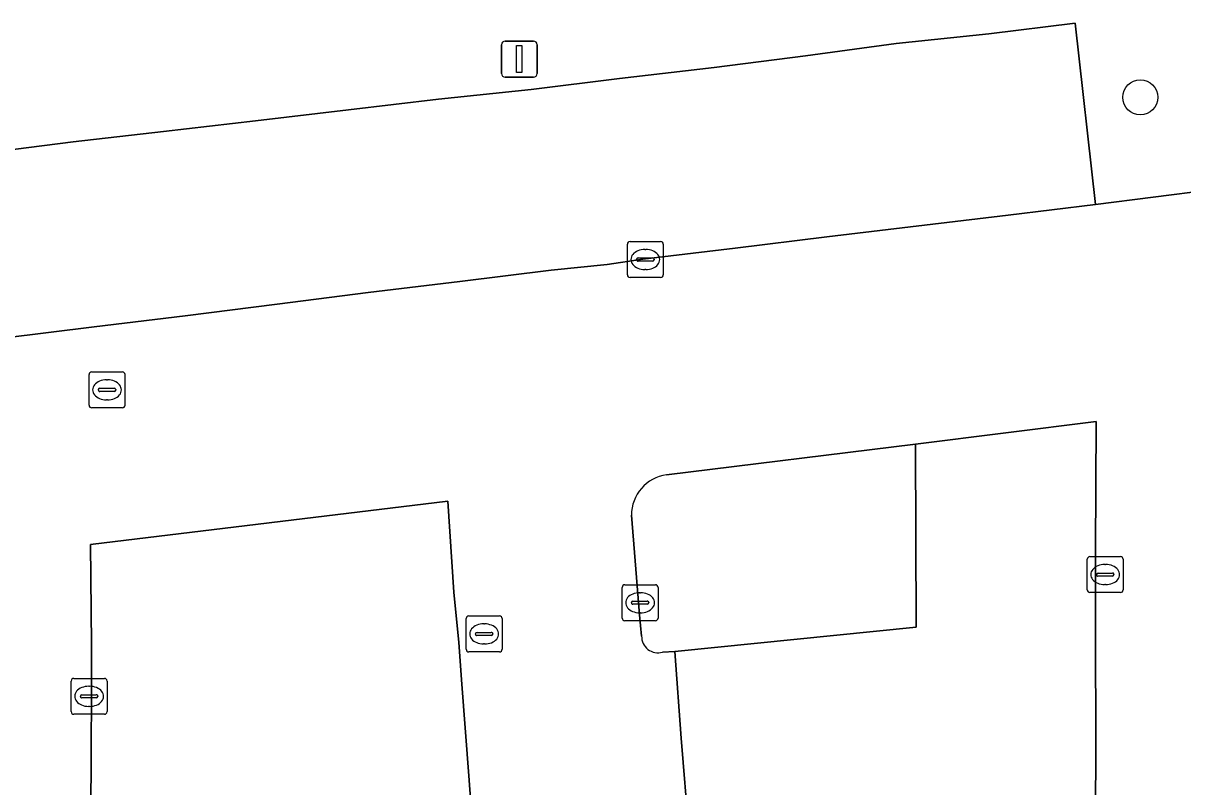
# Model space of a CAD drawing. Extents: x 161477 to 163040, y 383680 to 384871.
# Drawn here: x 162541.43 to 162573.71, y 384583.78 to 384605.02 of the extents above; entities that cross this region are included whole.
import ezdxf

# ---------------------------------------------------------------- set-up
doc = ezdxf.new("R2010")
doc.units = 0
for name, color, linetype in [('IMGEO_Boom', 7, 'Continuous'), ('IMGEO_Brandkraan', 7, 'Continuous'), ('IMGEO_Groenvoorziening', 7, 'Continuous'), ('IMGEO_Kolk', 7, 'Continuous'), ('IMGEO_Lichtmast', 7, 'Continuous'), ('IMGEO_Parkeervlak_open', 7, 'Continuous'), ('IMGEO_Rijbaan_lokaal_open', 7, 'Continuous')]:
    doc.layers.add(name, color=color, linetype=linetype)

msp = doc.modelspace()

# ---------------------------------------------------------------- linework, layer by layer
at = {"layer": 'IMGEO_Boom'}
msp.add_circle((162572.52, 384602.96), 0.489, dxfattribs=at)
at = {"layer": 'IMGEO_Brandkraan'}
for p, q in [((162543.259, 384594.394), (162543.259, 384595.246)), ((162543.334, 384595.32), (162544.186, 384595.32)), ((162544.26, 384595.246), (162544.26, 384594.394)), ((162543.747, 384595.1), (162543.772, 384595.1)), ((162543.518, 384594.814), (162543.518, 384594.826)), ((162543.956, 384594.777), (162543.558, 384594.777)), ((162543.561, 384594.863), (162543.959, 384594.863)), ((162544.002, 384594.826), (162544.002, 384594.814)), ((162544.186, 384594.32), (162543.334, 384594.32)), ((162543.77, 384594.54), (162543.745, 384594.54))]:
    msp.add_line(p, q, dxfattribs=at)
for points in [[(162543.259, 384594.394), (162543.259, 384595.246)], [(162543.334, 384595.32), (162544.186, 384595.32)], [(162544.26, 384595.246), (162544.26, 384594.394)], [(162544.186, 384594.32), (162543.334, 384594.32)]]:
    msp.add_lwpolyline(points, dxfattribs=at)
for centre, radius, start, end in [((162543.336, 384595.244), 0.0765, 91.552, 178.448), ((162543.336, 384595.244), 0.0765, 91.552, 178.448), ((162544.184, 384595.244), 0.0765, 1.552, 88.448), ((162544.184, 384595.244), 0.0765, 1.552, 88.448), ((162543.558, 384594.823), 0.0403, 85.8775, 175.7526), ((162543.555, 384594.813), 0.0366, 178.938, 274.7102), ((162543.959, 384594.82), 0.043, 264.8664, 352.4533), ((162543.963, 384594.825), 0.0386, 1.7309, 96.639), ((162543.336, 384594.396), 0.0765, 181.552, 268.448), ((162543.336, 384594.396), 0.0765, 181.552, 268.448), ((162544.184, 384594.396), 0.0765, 271.552, 358.448), ((162544.184, 384594.396), 0.0765, 271.552, 358.448)]:
    msp.add_arc(centre, radius, start, end, dxfattribs=at)
for centre, major_axis, ratio, start_param, end_param in [((162543.746, 384594.82), (-0.387, 0.002), 0.722429, 4.712389, 7.853982), ((162543.771, 384594.82), (-0.39, 0.002), 0.717154, 1.570796, 4.712389)]:
    msp.add_ellipse(centre, major_axis=major_axis, ratio=ratio, start_param=start_param, end_param=end_param, dxfattribs=at)
at = {"layer": 'IMGEO_Groenvoorziening'}
for points in [[(162504.34, 384592.229), (162520.665, 384593.644), (162520.662, 384593.801), (162520.581, 384598.905), (162520.741, 384598.922), (162527.212, 384599.731), (162530.152, 384600.136), (162532.716, 384600.444), (162537.74, 384601.109), (162540.342, 384601.403), (162542.819, 384601.722), (162545.332, 384602.008), (162547.89, 384602.309), (162550.485, 384602.607), (162552.99, 384602.91), (162555.57, 384603.179), (162558.022, 384603.486), (162560.662, 384603.785), (162563.201, 384604.112), (162565.722, 384604.458), (162568.306, 384604.726), (162570.711, 384605.022), (162571.271, 384599.978), (162576.087, 384600.588)], [(162559.221, 384587.522), (162559.561, 384587.543), (162566.279, 384588.216), (162566.264, 384593.313), (162559.333, 384592.46)], [(162558.359, 384591.333), (162558.58, 384588.558), (162558.641, 384587.971)]]:
    msp.add_lwpolyline(points, dxfattribs=at)
for centre, radius, start, end in [((162559.488, 384591.341), 1.129, 97.9057, 180.4244), ((162559.096, 384587.96), 0.455, 178.5621, 285.9482)]:
    msp.add_arc(centre, radius, start, end, dxfattribs=at)
at = {"layer": 'IMGEO_Kolk'}
for p, q in [((162558.243, 384598.021), (162558.243, 384598.873)), ((162558.318, 384598.947), (162559.17, 384598.947)), ((162559.244, 384598.873), (162559.244, 384598.021)), ((162558.545, 384598.49), (162558.943, 384598.49)), ((162558.731, 384598.727), (162558.756, 384598.727)), ((162558.502, 384598.441), (162558.502, 384598.453)), ((162558.94, 384598.404), (162558.542, 384598.404)), ((162558.754, 384598.167), (162558.729, 384598.167)), ((162558.986, 384598.453), (162558.986, 384598.441)), ((162559.17, 384597.947), (162558.318, 384597.947)), ((162571.044, 384589.255), (162571.044, 384590.107)), ((162571.119, 384590.181), (162571.971, 384590.181)), ((162572.045, 384590.107), (162572.045, 384589.255)), ((162571.532, 384589.961), (162571.557, 384589.961)), ((162571.303, 384589.675), (162571.303, 384589.687)), ((162571.741, 384589.638), (162571.343, 384589.638)), ((162571.346, 384589.724), (162571.744, 384589.724)), ((162571.787, 384589.687), (162571.787, 384589.675)), ((162558.098, 384588.471), (162558.098, 384589.323)), ((162558.173, 384589.397), (162559.025, 384589.397)), ((162558.586, 384589.177), (162558.611, 384589.177)), ((162559.099, 384589.323), (162559.099, 384588.471)), ((162571.971, 384589.181), (162571.119, 384589.181)), ((162571.555, 384589.401), (162571.53, 384589.401)), ((162558.357, 384588.891), (162558.357, 384588.903)), ((162558.795, 384588.854), (162558.397, 384588.854)), ((162558.4, 384588.94), (162558.798, 384588.94)), ((162558.841, 384588.903), (162558.841, 384588.891)), ((162553.757, 384587.603), (162553.757, 384588.455)), ((162553.832, 384588.529), (162554.684, 384588.529)), ((162554.758, 384588.455), (162554.758, 384587.603)), ((162558.609, 384588.617), (162558.584, 384588.617)), ((162554.245, 384588.309), (162554.27, 384588.309)), ((162559.025, 384588.397), (162558.173, 384588.397)), ((162554.016, 384588.023), (162554.016, 384588.035)), ((162554.454, 384587.986), (162554.056, 384587.986)), ((162554.059, 384588.072), (162554.457, 384588.072)), ((162554.5, 384588.035), (162554.5, 384588.023)), ((162554.684, 384587.529), (162553.832, 384587.529)), ((162554.268, 384587.749), (162554.243, 384587.749)), ((162542.761, 384585.867), (162542.761, 384586.719)), ((162542.836, 384586.793), (162543.688, 384586.793)), ((162543.249, 384586.573), (162543.274, 384586.573)), ((162543.762, 384586.719), (162543.762, 384585.867)), ((162543.02, 384586.287), (162543.02, 384586.299)), ((162543.458, 384586.25), (162543.06, 384586.25)), ((162543.063, 384586.336), (162543.461, 384586.336)), ((162543.504, 384586.299), (162543.504, 384586.287)), ((162543.272, 384586.013), (162543.247, 384586.013)), ((162543.688, 384585.793), (162542.836, 384585.793))]:
    msp.add_line(p, q, dxfattribs=at)
for points in [[(162558.243, 384598.021), (162558.243, 384598.873)], [(162558.318, 384598.947), (162559.17, 384598.947)], [(162559.244, 384598.873), (162559.244, 384598.021)], [(162559.17, 384597.947), (162558.318, 384597.947)], [(162571.044, 384589.255), (162571.044, 384590.107)], [(162571.119, 384590.181), (162571.971, 384590.181)], [(162572.045, 384590.107), (162572.045, 384589.255)], [(162558.098, 384588.471), (162558.098, 384589.323)], [(162558.173, 384589.397), (162559.025, 384589.397)], [(162559.099, 384589.323), (162559.099, 384588.471)], [(162571.971, 384589.181), (162571.119, 384589.181)], [(162553.757, 384587.603), (162553.757, 384588.455)], [(162553.832, 384588.529), (162554.684, 384588.529)], [(162554.758, 384588.455), (162554.758, 384587.603)], [(162559.025, 384588.397), (162558.173, 384588.397)], [(162554.684, 384587.529), (162553.832, 384587.529)], [(162542.761, 384585.867), (162542.761, 384586.719)], [(162542.836, 384586.793), (162543.688, 384586.793)], [(162543.762, 384586.719), (162543.762, 384585.867)], [(162543.688, 384585.793), (162542.836, 384585.793)]]:
    msp.add_lwpolyline(points, dxfattribs=at)
for centre, radius, start, end in [((162558.32, 384598.871), 0.0765, 91.552, 178.448), ((162558.32, 384598.871), 0.0765, 91.552, 178.448), ((162559.168, 384598.871), 0.0765, 1.552, 88.448), ((162559.168, 384598.871), 0.0765, 1.552, 88.448), ((162558.542, 384598.45), 0.0403, 85.8775, 175.7526), ((162558.947, 384598.452), 0.0386, 1.7309, 96.639), ((162558.539, 384598.44), 0.0366, 178.938, 274.7102), ((162558.943, 384598.447), 0.043, 264.8664, 352.4533), ((162558.32, 384598.023), 0.0765, 181.552, 268.448), ((162558.32, 384598.023), 0.0765, 181.552, 268.448), ((162559.168, 384598.023), 0.0765, 271.552, 358.448), ((162559.168, 384598.023), 0.0765, 271.552, 358.448), ((162571.121, 384590.105), 0.0765, 91.552, 178.448), ((162571.121, 384590.105), 0.0765, 91.552, 178.448), ((162571.969, 384590.105), 0.0765, 1.552, 88.448), ((162571.969, 384590.105), 0.0765, 1.552, 88.448), ((162571.343, 384589.684), 0.0403, 85.8775, 175.7526), ((162571.34, 384589.674), 0.0366, 178.938, 274.7102), ((162571.744, 384589.681), 0.043, 264.8664, 352.4533), ((162571.748, 384589.686), 0.0386, 1.7309, 96.639), ((162558.175, 384589.321), 0.0765, 91.552, 178.448), ((162558.175, 384589.321), 0.0765, 91.552, 178.448), ((162559.023, 384589.321), 0.0765, 1.552, 88.448), ((162559.023, 384589.321), 0.0765, 1.552, 88.448), ((162571.121, 384589.257), 0.0765, 181.552, 268.448), ((162571.121, 384589.257), 0.0765, 181.552, 268.448), ((162571.969, 384589.257), 0.0765, 271.552, 358.448), ((162571.969, 384589.257), 0.0765, 271.552, 358.448), ((162558.397, 384588.9), 0.0403, 85.8775, 175.7526), ((162558.394, 384588.89), 0.0366, 178.938, 274.7102), ((162558.798, 384588.897), 0.043, 264.8664, 352.4533), ((162558.802, 384588.902), 0.0386, 1.7309, 96.639), ((162553.834, 384588.453), 0.0765, 91.552, 178.448), ((162553.834, 384588.453), 0.0765, 91.552, 178.448), ((162554.682, 384588.453), 0.0765, 1.552, 88.448), ((162554.682, 384588.453), 0.0765, 1.552, 88.448), ((162558.175, 384588.473), 0.0765, 181.552, 268.448), ((162558.175, 384588.473), 0.0765, 181.552, 268.448), ((162559.023, 384588.473), 0.0765, 271.552, 358.448), ((162559.023, 384588.473), 0.0765, 271.552, 358.448), ((162554.056, 384588.032), 0.0403, 85.8775, 175.7526), ((162554.053, 384588.022), 0.0366, 178.938, 274.7102), ((162554.457, 384588.029), 0.043, 264.8664, 352.4533), ((162554.461, 384588.034), 0.0386, 1.7309, 96.639), ((162553.834, 384587.605), 0.0765, 181.552, 268.448), ((162553.834, 384587.605), 0.0765, 181.552, 268.448), ((162554.682, 384587.605), 0.0765, 271.552, 358.448), ((162554.682, 384587.605), 0.0765, 271.552, 358.448), ((162542.838, 384586.717), 0.0765, 91.552, 178.448), ((162542.838, 384586.717), 0.0765, 91.552, 178.448), ((162543.686, 384586.717), 0.0765, 1.552, 88.448), ((162543.686, 384586.717), 0.0765, 1.552, 88.448), ((162543.06, 384586.296), 0.0403, 85.8775, 175.7526), ((162543.057, 384586.286), 0.0366, 178.938, 274.7102), ((162543.461, 384586.293), 0.043, 264.8664, 352.4533), ((162543.465, 384586.298), 0.0386, 1.7309, 96.639), ((162542.838, 384585.869), 0.0765, 181.552, 268.448), ((162542.838, 384585.869), 0.0765, 181.552, 268.448), ((162543.686, 384585.869), 0.0765, 271.552, 358.448), ((162543.686, 384585.869), 0.0765, 271.552, 358.448)]:
    msp.add_arc(centre, radius, start, end, dxfattribs=at)
for centre, major_axis, ratio, start_param, end_param in [((162558.73, 384598.447), (-0.387, 0.002), 0.722429, 4.712389, 7.853982), ((162558.755, 384598.447), (-0.39, 0.002), 0.717154, 1.570796, 4.712389), ((162571.531, 384589.681), (-0.387, 0.002), 0.722429, 4.712389, 7.853982), ((162571.556, 384589.681), (-0.39, 0.002), 0.717154, 1.570796, 4.712389), ((162558.585, 384588.897), (-0.387, 0.002), 0.722429, 4.712389, 7.853982), ((162558.61, 384588.897), (-0.39, 0.002), 0.717154, 1.570796, 4.712389), ((162554.244, 384588.029), (-0.387, 0.002), 0.722429, 4.712389, 7.853982), ((162554.269, 384588.029), (-0.39, 0.002), 0.717154, 1.570796, 4.712389), ((162543.248, 384586.293), (-0.387, 0.002), 0.722429, 4.712389, 7.853982), ((162543.273, 384586.293), (-0.39, 0.002), 0.717154, 1.570796, 4.712389)]:
    msp.add_ellipse(centre, major_axis=major_axis, ratio=ratio, start_param=start_param, end_param=end_param, dxfattribs=at)
at = {"layer": 'IMGEO_Lichtmast'}
for p, q in [((162554.74, 384603.623), (162554.74, 384604.423)), ((162554.74, 384604.423), (162554.74, 384603.623)), ((162554.84, 384604.523), (162555.63, 384604.523)), ((162555.63, 384604.523), (162554.84, 384604.523)), ((162555.73, 384604.423), (162555.73, 384603.623)), ((162555.73, 384603.623), (162555.73, 384604.423)), ((162555.63, 384603.523), (162554.84, 384603.523)), ((162554.84, 384603.523), (162555.63, 384603.523))]:
    msp.add_line(p, q, dxfattribs=at)
msp.add_lwpolyline([(162555.16, 384604.398), (162555.31, 384604.398), (162555.31, 384603.648), (162555.16, 384603.648), (162555.16, 384604.398)], dxfattribs=at)
for centre, start, end in [((162554.84, 384604.423), 90, 180), ((162554.84, 384604.423), 90, 180), ((162555.63, 384604.423), 0, 90), ((162555.63, 384604.423), 360, 90), ((162554.84, 384603.623), 180, 270), ((162554.84, 384603.623), 180, 270), ((162555.63, 384603.623), 270, 0), ((162555.63, 384603.623), 270, 0)]:
    msp.add_arc(centre, 0.1, start, end, dxfattribs=at)
at = {"layer": 'IMGEO_Parkeervlak_open'}
for points in [[(162540.857, 384596.257), (162543.399, 384596.574), (162545.933, 384596.883), (162548.492, 384597.207), (162551.029, 384597.525), (162553.585, 384597.838), (162556.126, 384598.146), (162557.678, 384598.31), (162558.67, 384598.454), (162561.247, 384598.767), (162563.794, 384599.08), (162568.842, 384599.684), (162571.271, 384599.978), (162570.711, 384605.022), (162568.306, 384604.726), (162565.722, 384604.458), (162563.201, 384604.112), (162560.662, 384603.785), (162558.022, 384603.486), (162555.57, 384603.179), (162552.99, 384602.91), (162550.485, 384602.607), (162547.89, 384602.309), (162545.332, 384602.008), (162542.819, 384601.722), (162540.342, 384601.403)], [(162571.277, 384582.674), (162571.28, 384585.237), (162571.273, 384587.788), (162571.278, 384590.361), (162571.29, 384593.942), (162566.264, 384593.313), (162566.279, 384588.216), (162559.561, 384587.543), (162559.746, 384585.127), (162559.953, 384582.533)], [(162554.017, 384581.537), (162553.827, 384584.078), (162553.632, 384586.627), (162553.552, 384587.79), (162553.414, 384589.193), (162553.251, 384591.724), (162543.299, 384590.513), (162543.331, 384587.742), (162543.331, 384586.041), (162543.323, 384585.131), (162543.312, 384582.616)]]:
    msp.add_lwpolyline(points, dxfattribs=at)
at = {"layer": 'IMGEO_Rijbaan_lokaal_open'}
for points in [[(162576.087, 384600.588), (162571.271, 384599.978), (162568.842, 384599.684), (162563.794, 384599.08), (162561.247, 384598.767), (162558.67, 384598.454), (162557.678, 384598.31), (162556.126, 384598.146), (162553.585, 384597.838), (162551.029, 384597.525), (162548.492, 384597.207), (162545.933, 384596.883), (162543.399, 384596.574), (162540.857, 384596.257)], [(162559.333, 384592.46), (162566.264, 384593.313), (162571.29, 384593.942), (162571.278, 384590.361), (162571.273, 384587.788), (162571.28, 384585.237), (162571.277, 384582.674), (162571.289, 384580.11), (162571.297, 384577.549), (162571.286, 384574.982), (162571.298, 384572.408), (162571.292, 384569.815), (162571.305, 384567.278), (162571.343, 384564.437)], [(162543.25, 384564.435), (162543.253, 384564.548), (162543.316, 384567.274), (162543.31, 384568.542), (162543.315, 384569.804), (162543.301, 384572.38), (162543.312, 384574.803), (162543.312, 384582.616), (162543.323, 384585.131), (162543.331, 384586.041), (162543.331, 384587.742), (162543.299, 384590.513), (162553.251, 384591.724), (162553.414, 384589.193), (162553.552, 384587.79), (162553.632, 384586.627), (162553.827, 384584.078), (162554.017, 384581.537), (162554.218, 384579.03), (162554.412, 384576.426), (162554.635, 384573.672), (162554.952, 384573.697)], [(162558.641, 384587.971), (162558.58, 384588.558), (162558.359, 384591.333)], [(162561.344, 384564.444), (162561.169, 384567.282), (162561.054, 384568.491), (162560.952, 384569.836), (162560.748, 384572.363), (162560.55, 384574.914), (162560.366, 384577.451), (162560.161, 384580), (162559.953, 384582.533), (162559.746, 384585.127), (162559.561, 384587.543), (162559.221, 384587.522)]]:
    msp.add_lwpolyline(points, dxfattribs=at)
for centre, radius, start, end in [((162559.488, 384591.341), 1.129, 97.9057, 180.4244), ((162559.096, 384587.96), 0.455, 178.5621, 285.9482)]:
    msp.add_arc(centre, radius, start, end, dxfattribs=at)

doc.saveas('drawing.dxf')
